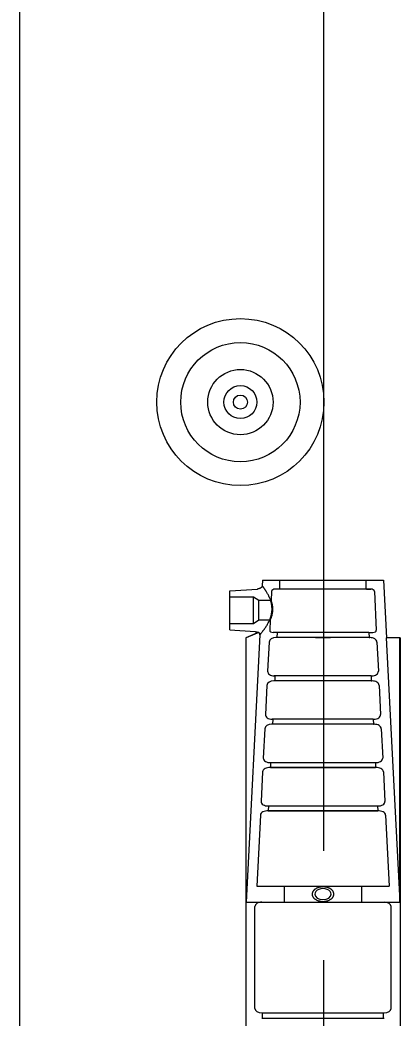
# Model space of a CAD drawing. Extents: x 641328 to 643024, y 298283 to 300065.
# Drawn here: x 641429.55 to 641433.02, y 299651.88 to 299661 of the extents above; entities that cross this region are included whole.
import ezdxf

# ---------------------------------------------------------------- set-up
doc = ezdxf.new("R2010")
doc.units = 0
doc.layers.add('2', color=7, linetype='Continuous')

msp = doc.modelspace()

# ---------------------------------------------------------------- linework, layer by layer
at = {"layer": '2'}
for p, q in [((641429.5502, 299649.8829), (641429.5502, 299732.3129)), ((641432.3265, 299653.4081), (641432.3265, 299704.0513)), ((641431.7651, 299655.8829), (641431.7624, 299655.8315)), ((641431.7651, 299655.8829), (641432.8706, 299655.8829)), ((641431.9234, 299655.7992), (641431.9234, 299655.8829)), ((641432.7123, 299655.7992), (641432.7123, 299655.8829)), ((641432.8706, 299655.8829), (641432.8977, 299655.3542)), ((641431.4659, 299655.784), (641431.7201, 299655.8013)), ((641431.4659, 299655.6059), (641431.4659, 299655.784)), ((641431.8489, 299655.7798), (641431.8447, 299655.6953)), ((641432.7553, 299655.8), (641431.8803, 299655.8)), ((641431.9191, 299655.7992), (641431.8814, 299655.8)), ((641432.7165, 299655.7992), (641431.9191, 299655.7992)), ((641432.7165, 299655.7992), (641432.7543, 299655.8)), ((641432.7867, 299655.7798), (641432.8046, 299655.4255)), ((641431.6836, 299655.7279), (641431.4659, 299655.7279)), ((641431.7326, 299655.6953), (641431.6836, 299655.7279)), ((641431.6836, 299655.6059), (641431.6836, 299655.7279)), ((641431.8447, 299655.6953), (641431.7326, 299655.6953)), ((641431.7326, 299655.6059), (641431.7326, 299655.6953)), ((641431.4659, 299655.4278), (641431.4659, 299655.6059)), ((641431.6836, 299655.4839), (641431.6836, 299655.6059)), ((641431.7326, 299655.5165), (641431.7326, 299655.6059)), ((641431.7326, 299655.5165), (641431.6836, 299655.4839)), ((641431.8357, 299655.5165), (641431.7326, 299655.5165)), ((641431.8357, 299655.5165), (641431.8311, 299655.4255)), ((641431.6836, 299655.4839), (641431.4659, 299655.4839)), ((641431.4659, 299655.4278), (641431.697, 299655.412)), ((641431.7249, 299655.4034), (641431.6143, 299655.3542)), ((641431.6143, 299655.3542), (641431.6143, 299650.7732)), ((641431.6176, 299655.3542), (641431.6143, 299655.3542)), ((641431.731, 299655.4049), (641431.6176, 299655.3542)), ((641431.7421, 299655.3831), (641431.6176, 299652.9415)), ((641431.6176, 299652.9415), (641431.6176, 299655.3542)), ((641431.8992, 299655.4031), (641431.8614, 299655.4039)), ((641432.7473, 299655.357), (641431.8884, 299655.357)), ((641431.8968, 299655.3569), (641431.8905, 299655.357)), ((641431.8992, 299655.4031), (641431.8968, 299655.3569)), ((641432.7388, 299655.3569), (641431.8968, 299655.3569)), ((641432.7365, 299655.4031), (641431.8992, 299655.4031)), ((641432.3853, 299655.3542), (641432.2504, 299655.3542)), ((641432.7365, 299655.4031), (641432.7743, 299655.4039)), ((641432.7365, 299655.4031), (641432.7388, 299655.3569)), ((641432.7388, 299655.3569), (641432.7452, 299655.357)), ((641432.895, 299655.3542), (641433.0181, 299652.9415)), ((641433.0181, 299655.3542), (641432.895, 299655.3542)), ((641433.0181, 299652.9415), (641433.0181, 299655.3542)), ((641433.0213, 299655.3542), (641433.0181, 299655.3542)), ((641433.0213, 299655.3542), (641433.0213, 299649.8829)), ((641431.8256, 299655.3166), (641431.8122, 299655.0505)), ((641432.8101, 299655.3166), (641432.8235, 299655.0505)), ((641432.7673, 299654.961), (641431.8684, 299654.961)), ((641431.8769, 299654.9609), (641431.8705, 299654.961)), ((641431.8792, 299655.0071), (641431.8728, 299655.0072)), ((641431.8792, 299655.0071), (641431.8769, 299654.9609)), ((641432.7588, 299654.9609), (641431.8769, 299654.9609)), ((641432.7564, 299655.0071), (641431.8792, 299655.0071)), ((641432.7564, 299655.0071), (641432.7628, 299655.0072)), ((641432.7564, 299655.0071), (641432.7588, 299654.9609)), ((641432.7588, 299654.9609), (641432.7652, 299654.961)), ((641431.8056, 299654.9206), (641431.7922, 299654.6545)), ((641432.83, 299654.9206), (641432.8434, 299654.6545)), ((641431.8593, 299654.6111), (641431.8529, 299654.6112)), ((641431.8593, 299654.6111), (641431.8569, 299654.5649)), ((641432.7764, 299654.6111), (641431.8593, 299654.6111)), ((641432.7764, 299654.6111), (641432.7828, 299654.6112)), ((641432.7764, 299654.6111), (641432.7787, 299654.5649)), ((641431.7857, 299654.5246), (641431.7722, 299654.2569)), ((641432.7872, 299654.5651), (641431.8484, 299654.5651)), ((641431.8569, 299654.5649), (641431.8506, 299654.565)), ((641432.7787, 299654.5649), (641431.8569, 299654.5649)), ((641432.7787, 299654.5649), (641432.7851, 299654.565)), ((641432.85, 299654.5246), (641432.8635, 299654.2569)), ((641432.8093, 299654.1699), (641431.8263, 299654.1699)), ((641431.8327, 299654.2152), (641432.803, 299654.2152)), ((641431.8393, 299654.2154), (641431.837, 299654.1692)), ((641431.837, 299654.1692), (641432.7987, 299654.1692)), ((641431.8393, 299654.2154), (641432.7963, 299654.2154)), ((641432.7963, 299654.2154), (641432.7987, 299654.1692)), ((641431.7658, 299654.1309), (641431.7522, 299653.8612)), ((641432.8698, 299654.1309), (641432.8834, 299653.8612)), ((641432.8293, 299653.7742), (641431.8064, 299653.7742)), ((641431.8128, 299653.8195), (641432.8229, 299653.8195)), ((641431.8194, 299653.8198), (641431.817, 299653.7736)), ((641431.817, 299653.7736), (641432.8186, 299653.7736)), ((641431.8194, 299653.8198), (641432.8163, 299653.8198)), ((641432.8163, 299653.8198), (641432.8186, 299653.7736)), ((641431.7459, 299653.7352), (641431.7131, 299653.0856)), ((641432.8898, 299653.7352), (641432.9225, 299653.0856)), ((641431.7131, 299653.0856), (641432.9225, 299653.0856)), ((641431.6176, 299652.9415), (641432.2504, 299652.9415)), ((641431.696, 299651.9695), (641431.696, 299652.8997)), ((641432.2504, 299652.9415), (641432.3853, 299652.9415)), ((641432.3853, 299652.9415), (641433.0181, 299652.9415)), ((641432.9396, 299651.9695), (641432.9396, 299652.8997)), ((641432.3265, 299638.0479), (641432.3265, 299652.4093)), ((641431.7588, 299651.9276), (641432.8768, 299651.9276)), ((641431.7588, 299651.8814), (641432.8768, 299651.8814)), ((641431.7659, 299651.8814), (641431.7659, 299651.9276)), ((641432.8698, 299651.8814), (641432.8698, 299651.9276))]:
    msp.add_line(p, q, dxfattribs=at)
for radius in [0.7631, 0.5445, 0.298, 0.1503, 0.0644]:
    msp.add_circle((641431.5633, 299657.5089), radius, dxfattribs=at)
for centre, major_axis, start_param, end_param in [((641431.8803, 299655.7791), (0.0314, 0), 1.53721, 3.108006), ((641432.7553, 299655.7791), (0.0314, 0), 0.033586, 1.604383), ((641431.8625, 299655.4248), (0.0314, 0), 3.108006, 4.678803), ((641432.7732, 299655.4248), (0.0314, 0), 4.745975, 6.316772), ((641431.8884, 299655.3152), (0.0628, 0), 1.53721, 3.108006), ((641432.7473, 299655.3152), (0.0628, 0), 0.033586, 1.604383), ((641431.8749, 299655.0491), (0.0628, 0), 3.108006, 4.678803), ((641432.7607, 299655.0491), (0.0628, 0), 4.745975, 6.316772), ((641431.8684, 299654.9192), (0.0628, 0), 1.53721, 3.108006), ((641432.7673, 299654.9192), (0.0628, 0), 0.033586, 1.604383), ((641431.855, 299654.6531), (0.0628, 0), 3.108006, 4.678803), ((641432.7807, 299654.6531), (0.0628, 0), 4.745975, 6.316772), ((641431.8484, 299654.5232), (0.0628, 0), 1.53721, 3.108006), ((641432.7872, 299654.5232), (0.0628, 0), 0.033586, 1.604383), ((641431.8327, 299654.2556), (0.0606, 0), 3.108006, 4.82203), ((641432.803, 299654.2556), (0.0606, 0), 4.602748, 6.316772), ((641431.8263, 299654.1295), (0.0606, 0), 1.393982, 3.108006), ((641432.8093, 299654.1295), (0.0606, 0), 0.033586, 1.747611), ((641431.8064, 299653.7338), (0.0606, 0), 1.393982, 3.108006), ((641431.8128, 299653.8599), (0.0606, 0), 3.108006, 4.82203), ((641432.8229, 299653.8599), (0.0606, 0), 4.602748, 6.316772), ((641432.8293, 299653.7338), (0.0606, 0), 0.033586, 1.747611), ((641432.3178, 299653.0136), (0.0754, 0), 0, 3.141593), ((641432.3178, 299653.0136), (0.0754, 0), 3.141593, 6.283185), ((641431.7588, 299652.8997), (0.0628, 0), 1.570796, 3.141593), ((641432.8768, 299652.8997), (0.0628, 0), 0, 1.570796), ((641431.7588, 299651.9695), (0.0628, 0), 3.141593, 4.712389), ((641432.8768, 299651.9695), (0.0628, 0), 4.712389, 6.283185)]:
    msp.add_ellipse(centre, major_axis=major_axis, ratio=0.666667, start_param=start_param, end_param=end_param, dxfattribs=at)
for points, degree in [([(641431.7624, 299655.8315), (641431.7623, 299655.8296), (641431.762, 299655.8278), (641431.7614, 299655.8259), (641431.7608, 299655.8241), (641431.7599, 299655.8223), (641431.7589, 299655.8206), (641431.7578, 299655.8188), (641431.7565, 299655.8172), (641431.755, 299655.8156), (641431.7534, 299655.814), (641431.7517, 299655.8125), (641431.7498, 299655.8111), (641431.7478, 299655.8098), (641431.7457, 299655.8085), (641431.7435, 299655.8074), (641431.7412, 299655.8063), (641431.7388, 299655.8053), (641431.7363, 299655.8045), (641431.7338, 299655.8036), (641431.7311, 299655.8029), (641431.7284, 299655.8024), (641431.7257, 299655.8019), (641431.7229, 299655.8015), (641431.7201, 299655.8013)], 3), ([(641431.7445, 299655.386), (641431.7459, 299655.3876), (641431.7476, 299655.3897), (641431.7513, 299655.3942), (641431.7534, 299655.3968), (641431.7602, 299655.4053), (641431.7655, 299655.412), (641431.7742, 299655.4236), (641431.7772, 299655.4278), (641431.7834, 299655.4364), (641431.7865, 299655.4409), (641431.7928, 299655.4502), (641431.796, 299655.4551), (641431.8024, 299655.4653), (641431.8057, 299655.4705), (641431.8152, 299655.4869), (641431.8212, 299655.4984), (641431.8323, 299655.5225), (641431.8373, 299655.5353), (641431.8453, 299655.5614), (641431.8484, 299655.5748), (641431.8522, 299655.6023), (641431.8528, 299655.6159), (641431.8519, 299655.6363), (641431.8513, 299655.643), (641431.8495, 299655.6565), (641431.8483, 299655.6632), (641431.844, 299655.6828), (641431.8402, 299655.6953), (641431.8334, 299655.7134), (641431.8309, 299655.7193), (641431.8259, 299655.7308), (641431.8232, 299655.7363), (641431.8152, 299655.7523), (641431.8096, 299655.7623), (641431.8012, 299655.7761), (641431.7985, 299655.7805), (641431.7931, 299655.7888), (641431.7905, 299655.7928), (641431.7855, 299655.8001), (641431.7831, 299655.8035), (641431.7786, 299655.8099), (641431.7765, 299655.8128), (641431.7707, 299655.8207), (641431.7677, 299655.8247), (641431.7646, 299655.8287), (641431.7638, 299655.8298), (641431.7627, 299655.8312), (641431.7624, 299655.8315), (641431.7624, 299655.8315)], 3), ([(641431.8594, 299655.6059), (641431.8597, 299655.6118), (641431.8597, 299655.6176), (641431.8594, 299655.6291), (641431.8589, 299655.6348), (641431.8577, 299655.6456), (641431.8569, 299655.6507), (641431.855, 299655.6605), (641431.854, 299655.665), (641431.8524, 299655.6712), (641431.8519, 299655.6732), (641431.8508, 299655.6769), (641431.8503, 299655.6786), (641431.8488, 299655.6835), (641431.8479, 299655.6862), (641431.8464, 299655.6907), (641431.8457, 299655.6925), (641431.8449, 299655.6947), (641431.8447, 299655.6953), (641431.8447, 299655.6953)], 3), ([(641431.8357, 299655.5165), (641431.8357, 299655.5165), (641431.8359, 299655.5171), (641431.837, 299655.5194), (641431.8378, 299655.5211), (641431.8398, 299655.5256), (641431.841, 299655.5284), (641431.8436, 299655.5349), (641431.845, 299655.5386), (641431.8472, 299655.5448), (641431.8479, 299655.547), (641431.8494, 299655.5515), (641431.8501, 299655.5538), (641431.8522, 299655.561), (641431.8535, 299655.5661), (641431.8559, 299655.577), (641431.8569, 299655.5826), (641431.8581, 299655.5912), (641431.8584, 299655.5941), (641431.859, 299655.6), (641431.8592, 299655.6029), (641431.8594, 299655.6059)], 3), ([(641431.697, 299655.412), (641431.6999, 299655.4118), (641431.7028, 299655.4115), (641431.7057, 299655.4109), (641431.7085, 299655.4103), (641431.7112, 299655.4096), (641431.7139, 299655.4087), (641431.7165, 299655.4078), (641431.719, 299655.4067), (641431.7213, 299655.4055), (641431.7225, 299655.4048), (641431.7237, 299655.4041), (641431.7249, 299655.4034)], 3), ([(641431.731, 299655.4049), (641431.727, 299655.4039), (641431.7249, 299655.4034), (641431.7249, 299655.4034), (641431.7249, 299655.4034), (641431.7249, 299655.4034)], 3), ([(641431.7249, 299655.4034), (641431.7249, 299655.4034), (641431.7254, 299655.4035), (641431.7275, 299655.404), (641431.729, 299655.4044), (641431.731, 299655.4049)], 3), ([(641431.7421, 299655.3831), (641431.7423, 299655.387), (641431.7415, 299655.3909), (641431.7386, 299655.3965), (641431.7374, 299655.3983), (641431.7345, 299655.4017), (641431.7328, 299655.4034), (641431.731, 299655.4049)], 3), ([(641431.731, 299655.4049), (641431.7329, 299655.4034), (641431.7345, 299655.4017), (641431.7374, 299655.3983), (641431.7386, 299655.3965), (641431.7405, 299655.3928), (641431.7412, 299655.3909), (641431.742, 299655.387), (641431.7422, 299655.385), (641431.7421, 299655.3831)], 3), ([(641431.9661, 299652.9415), (641431.9661, 299652.9896), (641431.9661, 299653.0376), (641431.9661, 299653.0856)], 2), ([(641432.4169, 299653.0136), (641432.4169, 299653.0179), (641432.4162, 299653.0222), (641432.4137, 299653.0307), (641432.4118, 299653.0349), (641432.4068, 299653.0429), (641432.4038, 299653.0467), (641432.3966, 299653.0539), (641432.3924, 299653.0573), (641432.3856, 299653.0619), (641432.3832, 299653.0633), (641432.3782, 299653.0661), (641432.3756, 299653.0674), (641432.3675, 299653.071), (641432.3618, 299653.0731), (641432.3499, 299653.0764), (641432.3435, 299653.0777), (641432.3308, 299653.0794), (641432.3244, 299653.0798), (641432.3113, 299653.0798), (641432.3048, 299653.0794), (641432.2921, 299653.0777), (641432.2859, 299653.0764), (641432.2738, 299653.0731), (641432.2682, 299653.071), (641432.2574, 299653.0662), (641432.2523, 299653.0634), (641432.2432, 299653.0573), (641432.2391, 299653.0539), (641432.2337, 299653.0485), (641432.232, 299653.0467), (641432.229, 299653.0428), (641432.2276, 299653.0409), (641432.2239, 299653.0349), (641432.222, 299653.0308), (641432.2194, 299653.0222), (641432.2188, 299653.0179), (641432.2188, 299653.0136)], 3), ([(641432.6696, 299653.0856), (641432.6696, 299653.0376), (641432.6696, 299652.9896), (641432.6696, 299652.9415)], 2), ([(641432.2188, 299653.0136), (641432.2188, 299653.0114), (641432.2189, 299653.0092), (641432.2195, 299653.0049), (641432.22, 299653.0027), (641432.2219, 299652.9963), (641432.2238, 299652.9922), (641432.2287, 299652.9841), (641432.2318, 299652.9803), (641432.2389, 299652.9731), (641432.2429, 299652.9697), (641432.2521, 299652.9635), (641432.2571, 299652.9607), (641432.2678, 299652.9559), (641432.2736, 299652.9538), (641432.2857, 299652.9504), (641432.2919, 299652.9492), (641432.3046, 299652.9474), (641432.3113, 299652.947), (641432.3243, 299652.947), (641432.3308, 299652.9474), (641432.3404, 299652.9487), (641432.3436, 299652.9493), (641432.3499, 299652.9505), (641432.3529, 299652.9513), (641432.3619, 299652.9538), (641432.3677, 299652.9558), (641432.3785, 299652.9607), (641432.3835, 299652.9635), (641432.3927, 299652.9697), (641432.3968, 299652.9731), (641432.4039, 299652.9803), (641432.407, 299652.9841), (641432.4119, 299652.9922), (641432.4138, 299652.9963), (641432.4163, 299653.0048), (641432.4169, 299653.0092), (641432.4169, 299653.0136)], 3)]:
    msp.add_open_spline(points, degree=degree, dxfattribs=at)

doc.saveas('drawing.dxf')
